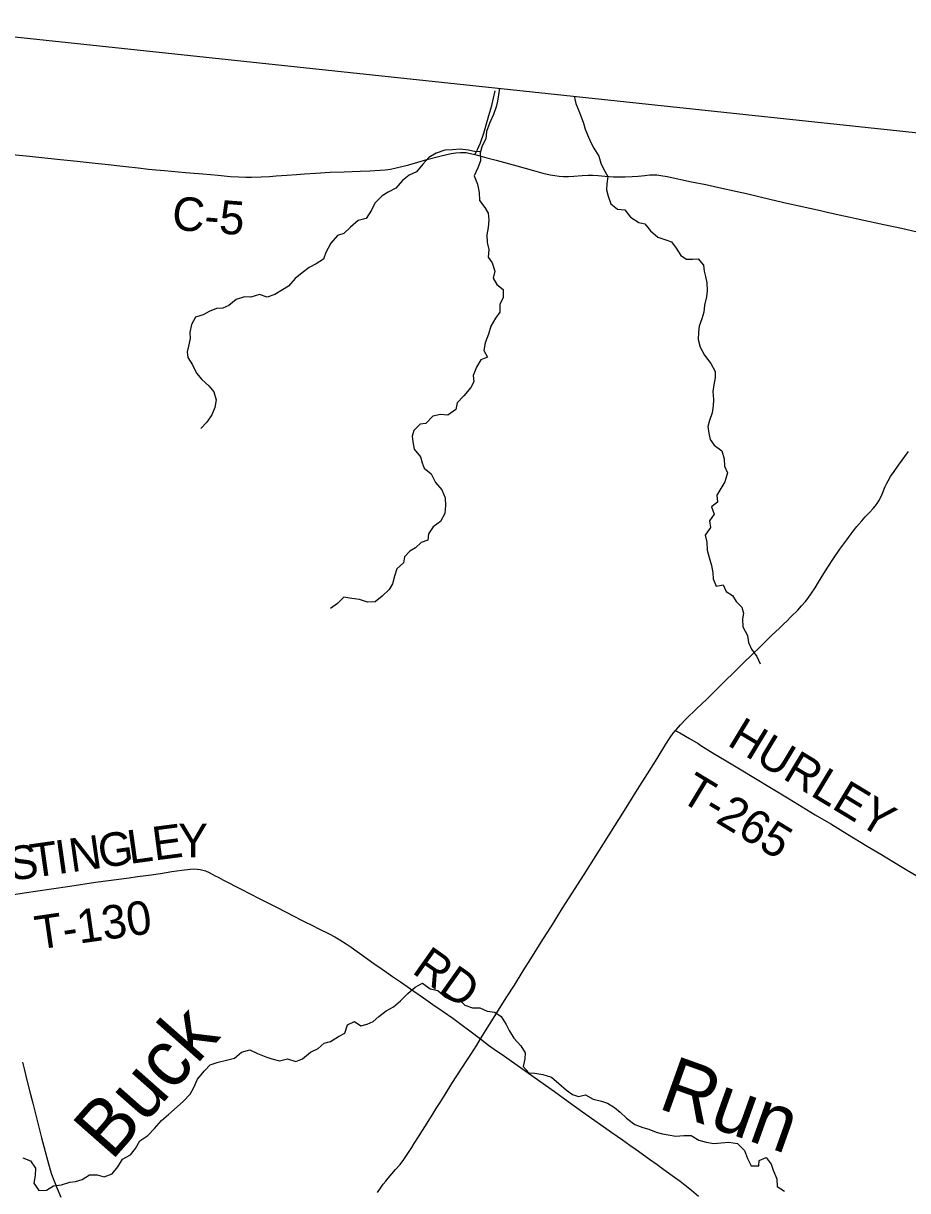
# Model space of a CAD drawing. Extents: x 1442749 to 1756758, y 235267 to 677782.
# Drawn here: x 1568709 to 1576620, y 563182 to 573618 of the extents above; entities that cross this region are included whole.
import ezdxf

# ---------------------------------------------------------------- set-up
doc = ezdxf.new("R2010")
doc.units = 0
for name, color, linetype in [('GM_X_Adjacent_County', 7, 'Continuous'), ('GM_X_County', 7, 'Continuous'), ('GM_X_County_Road', 7, 'Continuous'), ('GM_X_County_Road_Text', 7, 'Continuous'), ('GM_X_Minor_River', 7, 'Continuous'), ('GM_X_Minor_River_Text', 7, 'Continuous'), ('GM_X_Township', 7, 'Continuous'), ('GM_X_Township_Road', 7, 'Continuous'), ('GM_X_Township_Road_Text', 7, 'Continuous')]:
    doc.layers.add(name, color=color, linetype=linetype)

msp = doc.modelspace()

# ---------------------------------------------------------------- linework, layer by layer
at = {"layer": 'GM_X_Adjacent_County'}
msp.add_lwpolyline([(1567480, 573618), (1572928, 573040), (1578513, 572449), (1579838, 572308), (1580857, 572200), (1588468, 571492), (1591507, 571209), (1594558, 570925), (1600110, 570408), (1601218, 570299), (1605315, 569892), (1608125, 569657), (1616080, 568853), (1618534, 568633), (1622375, 568282), (1623453, 568184)], dxfattribs=at)
at = {"layer": 'GM_X_County'}
msp.add_lwpolyline([(1567480, 573618), (1572928, 573040), (1578513, 572449), (1579838, 572308), (1580857, 572200), (1588468, 571492), (1591507, 571209), (1594558, 570925), (1600110, 570408), (1601218, 570299), (1605315, 569892), (1608125, 569657), (1616080, 568853), (1618534, 568633), (1622375, 568282), (1623453, 568184)], dxfattribs=at)
at = {"layer": 'GM_X_County_Road'}
for points in [[(1568614, 572446), (1568764, 572430), (1569012, 572404), (1569191, 572385), (1569351, 572369), (1569442, 572359), (1569625, 572338), (1569736, 572325), (1569830, 572315), (1569896, 572309), (1569971, 572302), (1570160, 572284), (1570314, 572271), (1570451, 572259), (1570559, 572249), (1570634, 572244), (1570700, 572241), (1570752, 572241), (1570838, 572244), (1570913, 572249), (1570972, 572253), (1571067, 572260), (1571152, 572266), (1571224, 572271), (1571322, 572277), (1571453, 572286), (1571580, 572291), (1571724, 572296), (1571809, 572299), (1571901, 572304), (1571946, 572308), (1571995, 572315), (1572095, 572337), (1572158, 572354), (1572319, 572399), (1572436, 572431), (1572497, 572446), (1572538, 572454), (1572577, 572460), (1572619, 572463), (1572648, 572463), (1572671, 572462), (1572696, 572458), (1572737, 572448), (1572747, 572446)], [(1572747, 572446), (1572772, 572439), (1572857, 572415), (1572940, 572394), (1573123, 572343), (1573272, 572302), (1573358, 572279), (1573422, 572264), (1573464, 572256), (1573503, 572251), (1573543, 572249), (1573586, 572249), (1573635, 572252), (1573710, 572258), (1573762, 572260), (1573805, 572260), (1573853, 572257), (1573912, 572252), (1573988, 572246), (1574027, 572245), (1574093, 572245), (1574155, 572247), (1574211, 572251), (1574270, 572258), (1574315, 572262), (1574354, 572263), (1574377, 572263), (1574412, 572258), (1574470, 572249), (1574688, 572202), (1574814, 572176), (1574932, 572150), (1575095, 572114), (1575178, 572095), (1575399, 572043), (1575539, 572011), (1575651, 571986), (1575744, 571965), (1575840, 571944), (1575888, 571933), (1576007, 571907), (1576106, 571885), (1576160, 571873), (1576340, 571834), (1576407, 571819), (1576564, 571786), (1576705, 571754)], [(1574543, 567295), (1574549, 567303), (1574589, 567347), (1574637, 567396), (1574735, 567492), (1574820, 567574), (1574959, 567709), (1575094, 567843), (1575153, 567900), (1575230, 567976), (1575299, 568042), (1575346, 568088), (1575409, 568150), (1575470, 568209), (1575512, 568250), (1575541, 568277), (1575576, 568311), (1575637, 568371), (1575672, 568409), (1575706, 568449), (1575728, 568477), (1575761, 568522), (1575793, 568572), (1575824, 568622), (1575847, 568661), (1575901, 568748), (1575962, 568841), (1576015, 568916), (1576077, 569001), (1576116, 569053), (1576134, 569077), (1576167, 569118), (1576211, 569171), (1576241, 569206), (1576278, 569244), (1576312, 569279), (1576330, 569301), (1576348, 569324), (1576363, 569348), (1576378, 569377), (1576393, 569409), (1576419, 569476), (1576432, 569502), (1576446, 569529), (1576468, 569565), (1576499, 569612), (1576539, 569668), (1576629, 569789)], [(1572800, 564538), (1572881, 564667), (1573036, 564914), (1573102, 565019), (1573182, 565147), (1573250, 565255), (1573343, 565402), (1573390, 565477), (1573433, 565547), (1573534, 565708), (1573725, 566007), (1574087, 566581), (1574205, 566767), (1574294, 566908), (1574379, 567044), (1574458, 567173), (1574497, 567234), (1574524, 567272), (1574543, 567295)], [(1571878, 563164), (1571904, 563205), (1571929, 563240), (1571952, 563268), (1571973, 563294), (1572040, 563370), (1572080, 563417), (1572112, 563459), (1572144, 563504), (1572185, 563568), (1572207, 563604), (1572243, 563662), (1572336, 563810), (1572376, 563873), (1572402, 563915), (1572437, 563970), (1572482, 564043), (1572544, 564140), (1572588, 564209), (1572678, 564346), (1572712, 564398), (1572766, 564484), (1572800, 564538)], [(1568701, 564330), (1568716, 564270), (1568738, 564181), (1568770, 564054), (1568793, 563965), (1568873, 563653), (1568904, 563533), (1568925, 563454), (1568949, 563369), (1568961, 563328), (1568981, 563276), (1569012, 563200), (1569044, 563125)]]:
    msp.add_lwpolyline(points, dxfattribs=at)
at = {"layer": 'GM_X_Minor_River'}
for points in [[(1572970, 573037), (1572960, 572977), (1572952, 572923), (1572939, 572871), (1572914, 572803), (1572883, 572732), (1572853, 572652), (1572848, 572586), (1572814, 572522), (1572797, 572461), (1572798, 572388), (1572776, 572327), (1572743, 572253), (1572773, 572180), (1572786, 572106), (1572791, 572033), (1572837, 571972), (1572867, 571922), (1572875, 571861), (1572868, 571791), (1572857, 571727), (1572859, 571657), (1572874, 571596), (1572869, 571528), (1572902, 571477), (1572926, 571403), (1572911, 571339), (1572946, 571282), (1573001, 571239), (1573002, 571168), (1572971, 571103), (1572971, 571035), (1572934, 570983), (1572893, 570910), (1572871, 570840), (1572842, 570762), (1572828, 570694), (1572863, 570634), (1572803, 570609), (1572763, 570545), (1572732, 570468), (1572739, 570413), (1572713, 570362), (1572650, 570289), (1572590, 570224), (1572579, 570166), (1572506, 570115), (1572440, 570122), (1572372, 570106), (1572310, 570039), (1572258, 570034), (1572203, 569979), (1572188, 569927), (1572195, 569876), (1572207, 569812), (1572262, 569743), (1572277, 569690), (1572296, 569640), (1572357, 569590), (1572396, 569513), (1572453, 569446), (1572482, 569375), (1572486, 569307), (1572479, 569235), (1572441, 569163), (1572376, 569117), (1572335, 569053), (1572328, 568997), (1572269, 568976), (1572218, 568929), (1572167, 568900), (1572118, 568847), (1572111, 568795), (1572050, 568740), (1572029, 568674), (1572013, 568606), (1571982, 568555), (1571919, 568496), (1571856, 568445), (1571787, 568442), (1571718, 568468), (1571648, 568475), (1571576, 568487), (1571521, 568430), (1571456, 568387)], [(1573638, 572967), (1573652, 572901), (1573680, 572836), (1573701, 572782), (1573720, 572725), (1573735, 572673), (1573756, 572622), (1573785, 572553), (1573814, 572501), (1573857, 572429), (1573876, 572369), (1573899, 572318), (1573939, 572249), (1573928, 572183), (1573925, 572129), (1573942, 572073), (1573965, 572004), (1574024, 571957), (1574090, 571951), (1574141, 571884), (1574214, 571836), (1574268, 571825), (1574321, 571764), (1574386, 571705), (1574458, 571681), (1574509, 571664), (1574548, 571609), (1574591, 571542), (1574643, 571509), (1574697, 571508), (1574747, 571511), (1574794, 571456), (1574801, 571403), (1574812, 571353), (1574825, 571297), (1574827, 571226), (1574820, 571172), (1574803, 571098), (1574798, 571036), (1574778, 570975), (1574755, 570909), (1574750, 570857), (1574747, 570791), (1574765, 570724), (1574804, 570651), (1574861, 570578), (1574897, 570505), (1574898, 570450), (1574885, 570385), (1574878, 570327), (1574882, 570256), (1574881, 570198), (1574872, 570136), (1574847, 570068), (1574832, 570014), (1574842, 569954), (1574855, 569898), (1574888, 569847), (1574958, 569797), (1574980, 569725), (1574983, 569658), (1575010, 569600), (1574986, 569520), (1574949, 569460), (1574914, 569399), (1574920, 569337), (1574866, 569296), (1574888, 569229), (1574847, 569170), (1574856, 569109), (1574810, 569042), (1574825, 568979), (1574826, 568909), (1574844, 568841), (1574867, 568772), (1574876, 568704), (1574881, 568651), (1574906, 568587), (1574970, 568599), (1574997, 568537), (1575054, 568503), (1575087, 568449), (1575136, 568397), (1575151, 568345), (1575144, 568293), (1575145, 568223), (1575188, 568146), (1575198, 568081), (1575223, 568023), (1575272, 567958), (1575301, 567891)], [(1572800, 572471), (1572757, 572469), (1572693, 572483), (1572617, 572492), (1572549, 572486), (1572481, 572485), (1572402, 572456), (1572337, 572418), (1572284, 572358), (1572226, 572289), (1572160, 572259), (1572102, 572212), (1572041, 572145), (1571974, 572108), (1571919, 572077), (1571854, 572010), (1571825, 571946), (1571777, 571873), (1571705, 571854), (1571635, 571796), (1571578, 571739), (1571519, 571720), (1571460, 571651), (1571416, 571569), (1571395, 571509), (1571330, 571469), (1571267, 571436), (1571204, 571387), (1571141, 571336), (1571082, 571269), (1571029, 571234), (1570958, 571193), (1570891, 571170), (1570821, 571192), (1570745, 571171), (1570689, 571174), (1570614, 571150), (1570547, 571095), (1570494, 571072), (1570436, 571067), (1570373, 571042), (1570319, 571013), (1570250, 570991), (1570213, 570925), (1570199, 570853), (1570202, 570801), (1570187, 570733), (1570174, 570681), (1570181, 570629), (1570222, 570564), (1570258, 570489), (1570307, 570434), (1570370, 570378), (1570413, 570323), (1570434, 570251), (1570423, 570183), (1570395, 570119), (1570352, 570052), (1570297, 569995)], [(1568706, 563474), (1568774, 563449), (1568818, 563382), (1568815, 563317), (1568802, 563250), (1568849, 563184), (1568917, 563187), (1568978, 563224), (1569052, 563235), (1569125, 563257), (1569175, 563264), (1569237, 563281), (1569300, 563324), (1569370, 563322), (1569434, 563305), (1569503, 563332), (1569556, 563395), (1569596, 563462), (1569667, 563501), (1569712, 563558), (1569751, 563626), (1569823, 563676), (1569882, 563737), (1569944, 563810), (1570007, 563863), (1570058, 563906), (1570143, 563981), (1570203, 564046), (1570234, 564103), (1570268, 564179), (1570329, 564252), (1570382, 564307), (1570451, 564332), (1570526, 564348), (1570598, 564367), (1570661, 564420), (1570736, 564440), (1570805, 564407), (1570879, 564379), (1570933, 564360), (1571001, 564343), (1571073, 564359), (1571147, 564338), (1571207, 564361), (1571279, 564421), (1571346, 564452), (1571401, 564499), (1571457, 564514), (1571530, 564559), (1571585, 564590), (1571610, 564663), (1571673, 564694), (1571730, 564655), (1571785, 564670), (1571839, 564693), (1571890, 564738), (1571954, 564791), (1572021, 564826), (1572084, 564880), (1572149, 564945), (1572214, 565002), (1572281, 565037), (1572350, 564985), (1572416, 564970), (1572487, 564912), (1572541, 564885), (1572605, 564890), (1572660, 564839), (1572728, 564817), (1572792, 564816), (1572858, 564787), (1572926, 564779), (1572985, 564740), (1573028, 564667), (1573057, 564614), (1573097, 564545), (1573160, 564478), (1573199, 564413), (1573196, 564361), (1573181, 564293), (1573232, 564236), (1573286, 564231), (1573356, 564219), (1573433, 564196), (1573500, 564140), (1573567, 564081), (1573621, 564042), (1573675, 564025), (1573737, 564039), (1573808, 564000), (1573882, 563982), (1573936, 563965), (1573997, 563924), (1574049, 563883), (1574106, 563831), (1574179, 563772), (1574252, 563746), (1574306, 563731), (1574372, 563706), (1574426, 563691), (1574478, 563680)], [(1574478, 563680), (1574545, 563668), (1574618, 563675), (1574684, 563674), (1574753, 563632), (1574817, 563615), (1574885, 563603), (1574953, 563610), (1575022, 563615), (1575098, 563605), (1575162, 563540), (1575189, 563469), (1575220, 563404), (1575288, 563403), (1575291, 563453), (1575356, 563478), (1575399, 563419), (1575416, 563366), (1575450, 563287), (1575453, 563219), (1575520, 563176)]]:
    msp.add_lwpolyline(points, dxfattribs=at)
at = {"layer": 'GM_X_Township'}
msp.add_lwpolyline([(1567480, 573618), (1572928, 573040), (1578513, 572449), (1578438, 571717), (1577745, 564960), (1577349, 561102), (1576814, 555881), (1576704, 554811), (1576386, 550844), (1576369, 550638), (1576189, 548397), (1576129, 547648), (1575922, 544864), (1575631, 540931), (1575571, 540239), (1575500, 539411), (1574568, 539459), (1566007, 539894)], dxfattribs=at)
at = {"layer": 'GM_X_Township_Road'}
for points in [[(1572747, 572446), (1572762, 572472), (1572772, 572489), (1572785, 572516), (1572799, 572550), (1572828, 572637), (1572875, 572795), (1572900, 572883), (1572916, 572948), (1572929, 573013)], [(1574543, 567295), (1574553, 567290), (1574581, 567274), (1574670, 567224), (1574746, 567179), (1574771, 567163), (1574896, 567085), (1574981, 567034), (1575130, 566945), (1575245, 566875), (1575560, 566686), (1575793, 566542), (1575933, 566460), (1576081, 566369), (1576258, 566262), (1576295, 566240), (1576379, 566189), (1576555, 566082), (1576740, 565974)], [(1568624, 565830), (1568717, 565843), (1568961, 565881), (1569124, 565905), (1569356, 565939), (1569656, 565980), (1569731, 565989), (1569805, 565999), (1569854, 566006), (1569935, 566018), (1570039, 566035), (1570126, 566047), (1570201, 566055), (1570236, 566058), (1570265, 566057), (1570291, 566054), (1570316, 566048), (1570340, 566040), (1570372, 566025), (1570427, 565996), (1570451, 565984), (1570500, 565958), (1570658, 565877), (1570818, 565794), (1570909, 565748), (1570979, 565713), (1571055, 565674), (1571128, 565637), (1571198, 565601), (1571221, 565589), (1571296, 565552), (1571354, 565523), (1571445, 565477), (1571497, 565450), (1571540, 565425), (1571598, 565388), (1571641, 565359), (1571846, 565213), (1571911, 565168), (1571957, 565136), (1572013, 565097), (1572083, 565049), (1572204, 564964), (1572288, 564906), (1572374, 564846), (1572465, 564783), (1572551, 564723), (1572623, 564671), (1572704, 564610), (1572762, 564567), (1572800, 564538)], [(1572800, 564538), (1572872, 564484), (1572911, 564454), (1573014, 564383), (1573076, 564340), (1573460, 564067), (1573583, 563979), (1573711, 563887), (1573791, 563830), (1573902, 563753), (1573974, 563702), (1574068, 563636), (1574135, 563590), (1574191, 563550), (1574311, 563464), (1574378, 563416), (1574439, 563372), (1574535, 563303), (1574585, 563266), (1574629, 563232), (1574688, 563185), (1574750, 563132)]]:
    msp.add_lwpolyline(points, dxfattribs=at)

# ---------------------------------------------------------------- texts
at = {"layer": 'GM_X_County_Road_Text'}
msp.add_text('C-5', height=300, rotation=355.4211, dxfattribs=at).set_placement((1570032, 571774))
at = {"layer": 'GM_X_Minor_River_Text'}
for s, rotation, p in [('Buck', 48.5889, (1569498, 563441)), ('Run', 340.3485, (1574376, 563922))]:
    msp.add_text(s, height=500, rotation=rotation, dxfattribs=at).set_placement(p)
at = {"layer": 'GM_X_Township_Road_Text'}
for s, rotation, p in [('HURLEY', 328.8603, (1574996, 567170)), ('T-265', 328.8482, (1574568, 566677)), ('E', 7.4522, (1569883, 566133)), ('Y', 0.255, (1570095, 566162)), ('N', 8.0646, (1569139, 566028)), ('G', 8.0638, (1569400, 566065)), ('L', 8.0319, (1569661, 566102)), ('S', 8.0565, (1568594, 565951)), ('T', 8.0668, (1568794, 565979)), ('I', 8.0512, (1569017, 566011)), ('T-130', 8.2088, (1568836, 565336)), ('RD', 324.8059, (1572176, 565134))]:
    msp.add_text(s, height=300, rotation=rotation, dxfattribs=at).set_placement(p)

doc.saveas('drawing.dxf')
